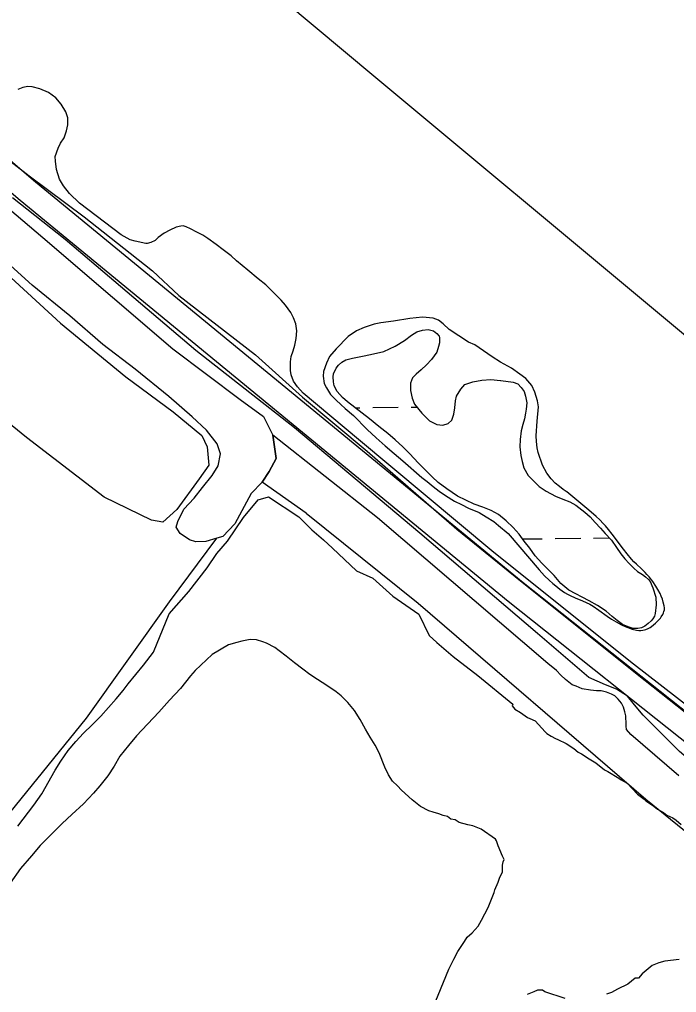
# Model space of a CAD drawing. Extents: x 3683613 to 3738215, y 469626 to 495384.
# Drawn here: x 3711559 to 3712379, y 489966 to 491182 of the extents above; entities that cross this region are included whole.
import ezdxf

# ---------------------------------------------------------------- set-up
doc = ezdxf.new("R2010")
doc.units = 0
for name, color, linetype in [('V-CHAN-NAID', 7, 'Continuous'), ('V-LEVE-TOET', 7, 'Continuous'), ('V-ROAD-CNTR', 7, 'Continuous'), ('V-SITE-VEGE', 7, 'Continuous'), ('V-TOPO-SHOR', 7, 'Continuous'), ('V-WETL-SWMP', 7, 'Continuous')]:
    doc.layers.add(name, color=color, linetype=linetype)

msp = doc.modelspace()

# ---------------------------------------------------------------- linework, layer by layer
at = {"layer": 'V-LEVE-TOET'}
for points in [[(3711493.6, 491045.6), (3711570.8, 490986.4), (3711639.5, 490934.9), (3711697, 490889.6), (3711724.9, 490867.6), (3711757.5, 490836.6), (3711853.5, 490762.6), (3711912, 490709.6), (3711992.6, 490642.3), (3712104.9, 490544.9), (3712184.1, 490480.4), (3712330, 490364), (3712451.9, 490267.1), (3712536.8, 490198.3), (3712606.4, 490141.5), (3712718.6, 490049.9), (3712819.9, 489969.2), (3712877, 489924.3)], [(3712770.2, 489963.2), (3712740.5, 489978.9), (3712630.6, 490061.9), (3712494.4, 490173.2), (3712383, 490267.2), (3712337.4, 490312.6), (3712326.8, 490325.5), (3712317.7, 490336.5), (3712304.3, 490345.1), (3712290.4, 490350.3), (3712269.8, 490359.8), (3712205.5, 490414.7), (3712058.6, 490539.8), (3711902.2, 490671.6), (3711778.9, 490768), (3711615.7, 490906.9), (3711550, 490958.9)]]:
    msp.add_lwpolyline(points, dxfattribs=at)
at = {"layer": 'V-ROAD-CNTR'}
for points in [[(3710568.2, 491770.3), (3710903.2, 491499.3), (3711032.3, 491392.9), (3711126.2, 491335.5), (3711216.2, 491279), (3711319, 491202.8), (3711396.5, 491134), (3711578.5, 490978.7), (3712187.7, 490478.2), (3712433, 490283.4), (3712597.4, 490147.2), (3713141.3, 489709.3), (3713764.9, 489200.9), (3714266.8, 488792.2), (3714787.7, 488360.2), (3715214.8, 488010.7), (3715616.4, 487679.7), (3716049.6, 487336.9), (3716075.4, 487316.7)], [(3710549.3, 491747), (3710884.2, 491476.1), (3711014.8, 491368.4), (3711110.4, 491310), (3711199.3, 491254.2), (3711300, 491179.5), (3711376.8, 491111.4), (3711559.3, 490955.7), (3712168.8, 490454.9), (3712414.1, 490260.1), (3712578.4, 490124), (3713122.4, 489686), (3713746, 489177.6), (3714247.7, 488769), (3714768.7, 488337), (3715195.8, 487987.6), (3715597.6, 487656.4), (3716031, 487313.3), (3716089.5, 487267.5), (3716113.5, 487256.5), (3716134.2, 487253.3)]]:
    msp.add_lwpolyline(points, dxfattribs=at)
msp.add_spline([(3709928, 490832), (3710006.3, 490977.1), (3710094, 491123.8), (3710229.7, 491316.8), (3710354.8, 491485.2), (3710475.8, 491647.3), (3710595.2, 491807.6), (3710683.6, 491930.9), (3710722.6, 492011.4), (3710762, 492138.5), (3710785.5, 492292.4), (3710846.5, 492480.6), (3710964, 492674.1), (3711073.4, 492842.6), (3711217.6, 493049.4), (3711319.8, 493181.2), (3711461.5, 493308.6), (3711622.2, 493504.1)], degree=3, dxfattribs=at)
at = {"layer": 'V-SITE-VEGE'}
for p, q in [((3711569.1, 491097.8), (3711562.9, 491096.7)), ((3711574.6, 491097.5), (3711569.1, 491097.8)), ((3711584, 491094.8), (3711574.6, 491097.5)), ((3711562.9, 491096.7), (3711556.6, 491093.9)), ((3711595, 491090.1), (3711584, 491094.8)), ((3711604, 491083.5), (3711595, 491090.1)), ((3711610.6, 491075.7), (3711604, 491083.5)), ((3711616.5, 491066.3), (3711610.6, 491075.7)), ((3711618.9, 491058.5), (3711616.5, 491066.3)), ((3711617.4, 491042.4), (3711618.9, 491049.9)), ((3711618.9, 491049.9), (3711618.9, 491058.5)), ((3711614.3, 491033.8), (3711617.4, 491042.4)), ((3711606.9, 491020.9), (3711610, 491027.2)), ((3711610, 491027.2), (3711614.3, 491033.8)), ((3711603, 491010.3), (3711606.9, 491020.9)), ((3711603.4, 491004.5), (3711603, 491010.3)), ((3711605, 490994.3), (3711603.4, 491004.5)), ((3711608.5, 490982.2), (3711605, 490994.3)), ((3711613.6, 490973.6), (3711608.5, 490982.2)), ((3711621.1, 490964.3), (3711613.6, 490973.6)), ((3711633.6, 490952.2), (3711621.1, 490964.3)), ((3711685.7, 490912.4), (3711633.6, 490952.2)), ((3711746.3, 490918.4), (3711739.3, 490914.5)), ((3711754.1, 490922), (3711746.3, 490918.4)), ((3711760, 490923.2), (3711754.1, 490922)), ((3711763.1, 490923.6), (3711760, 490923.2)), ((3711766.6, 490922.4), (3711763.1, 490923.6)), ((3711772.1, 490920.1), (3711766.6, 490922.4)), ((3711780, 490915.8), (3711772.1, 490920.1)), ((3711787.4, 490912.3), (3711780, 490915.8)), ((3711696.7, 490906.2), (3711685.7, 490912.4)), ((3711703, 490904.6), (3711696.7, 490906.2)), ((3711716.3, 490901.9), (3711703, 490904.6)), ((3711722.5, 490903.1), (3711718.2, 490901.9)), ((3711728, 490905.5), (3711722.5, 490903.1)), ((3711731.9, 490909.4), (3711728, 490905.5)), ((3711739.3, 490914.5), (3711731.9, 490909.4)), ((3711794, 490908), (3711787.4, 490912.3)), ((3711804.2, 490900.6), (3711794, 490908)), ((3711718.2, 490901.9), (3711716.3, 490901.9)), ((3711812.9, 490893.6), (3711804.2, 490900.6)), ((3711823, 490886.2), (3711812.9, 490893.6)), ((3711829.7, 490879.9), (3711823, 490886.2)), ((3711843.8, 490868.6), (3711829.7, 490879.9)), ((3711856.7, 490857.7), (3711843.8, 490868.6)), ((3711866.1, 490849.9), (3711856.7, 490857.7)), ((3711875.5, 490841), (3711866.1, 490849.9)), ((3711885.3, 490830.8), (3711875.5, 490841)), ((3711890.8, 490824.6), (3711885.3, 490830.8)), ((3711897.5, 490815.6), (3711890.8, 490824.6)), ((3711901, 490809), (3711897.5, 490815.6)), ((3711903.8, 490801.5), (3711901, 490809)), ((3712046.1, 490808.1), (3712025.8, 490804.9)), ((3712061.8, 490809.7), (3712046.1, 490808.1)), ((3712075.1, 490808.6), (3712061.8, 490809.7)), ((3712081.7, 490805.8), (3712075.1, 490808.6)), ((3712087.6, 490801.2), (3712081.7, 490805.8)), ((3711905, 490792.5), (3711903.8, 490801.5)), ((3711989.1, 490796.6), (3711979.3, 490792.7)), ((3712001.6, 490800.9), (3711989.1, 490796.6)), ((3712009.8, 490802.5), (3712001.6, 490800.9)), ((3712025.8, 490804.9), (3712009.8, 490802.5)), ((3712095.4, 490794.5), (3712087.6, 490801.2)), ((3712119.3, 490778.6), (3712095.4, 490794.5)), ((3711902.3, 490774.6), (3711904.2, 490783.2)), ((3711904.2, 490783.2), (3711905, 490792.5)), ((3711969.2, 490785.6), (3711954, 490770.3)), ((3711979.3, 490792.7), (3711969.2, 490785.6)), ((3711900.4, 490767.5), (3711902.3, 490774.6)), ((3711954, 490770.3), (3711945.8, 490760.5)), ((3712127.1, 490775.1), (3712119.3, 490778.6)), ((3712148.7, 490760.3), (3712127.1, 490775.1)), ((3711896.9, 490753.8), (3711898, 490760.5)), ((3711898, 490760.5), (3711900.4, 490767.5)), ((3711945.8, 490760.5), (3711941.9, 490752.3)), ((3712159.2, 490753.3), (3712148.7, 490760.3)), ((3711896.9, 490742.9), (3711896.9, 490753.8)), ((3711941.9, 490752.3), (3711938.4, 490741.8)), ((3712172.9, 490745.9), (3712159.2, 490753.3)), ((3712183.5, 490738.5), (3712172.9, 490745.9)), ((3711898.1, 490737.8), (3711896.9, 490742.9)), ((3711900.9, 490729.6), (3711898.1, 490737.8)), ((3711938.4, 490741.8), (3711938, 490735.9)), ((3711938, 490735.9), (3711939.2, 490726.9)), ((3712191, 490733), (3712183.5, 490738.5)), ((3712198.4, 490724.4), (3712191, 490733)), ((3711906, 490722.6), (3711900.9, 490729.6)), ((3711913, 490714.8), (3711906, 490722.6)), ((3711939.2, 490726.9), (3711942, 490721.4)), ((3711942, 490721.4), (3711947.1, 490713.2)), ((3712202.3, 490716.2), (3712198.4, 490724.4)), ((3711982, 490657.1), (3711913, 490714.8)), ((3711947.1, 490713.2), (3711954.1, 490706.2)), ((3712205.5, 490705.3), (3712202.3, 490716.2)), ((3711954.1, 490706.2), (3711960, 490700.8)), ((3711960, 490700.8), (3711965.5, 490695.7)), ((3712205.2, 490679.9), (3712206.7, 490697.5)), ((3712206.7, 490697.5), (3712205.5, 490705.3)), ((3711965.5, 490695.7), (3711975.7, 490686.7)), ((3711975.7, 490686.7), (3711992.9, 490669.6)), ((3712203.7, 490661.5), (3712205.2, 490679.9)), ((3711992.9, 490669.6), (3712003.9, 490659)), ((3712204.1, 490654.5), (3712203.7, 490661.5)), ((3712148.5, 490517.9), (3711982, 490657.1)), ((3712003.9, 490659), (3712015.3, 490648.9)), ((3712015.3, 490648.9), (3712026.6, 490639.6)), ((3712204.9, 490646.7), (3712204.1, 490654.5)), ((3712026.6, 490639.6), (3712037.2, 490630.2)), ((3712206.4, 490640.8), (3712204.9, 490646.7)), ((3712211.6, 490624.8), (3712206.4, 490640.8)), ((3712037.2, 490630.2), (3712061.1, 490609.5)), ((3712217.1, 490615), (3712211.6, 490624.8)), ((3712222.6, 490607.6), (3712217.1, 490615)), ((3712061.1, 490609.5), (3712067.8, 490604.5)), ((3712067.8, 490604.5), (3712075.2, 490598.2)), ((3712227.6, 490602.5), (3712222.6, 490607.6)), ((3712233.1, 490598.3), (3712227.6, 490602.5)), ((3712075.2, 490598.2), (3712082.6, 490592.4)), ((3712082.6, 490592.4), (3712090.5, 490586.9)), ((3712090.5, 490586.9), (3712101.8, 490579.9)), ((3712237.4, 490594.4), (3712233.1, 490598.3)), ((3712241.4, 490592), (3712237.4, 490594.4)), ((3712242.1, 490591.6), (3712241.4, 490592)), ((3712269.5, 490568.5), (3712242.1, 490591.6)), ((3712101.8, 490579.9), (3712110.8, 490575.7)), ((3712110.8, 490575.7), (3712119.4, 490571)), ((3712119.4, 490571), (3712132.7, 490565.6)), ((3712132.7, 490565.6), (3712141.4, 490560.5)), ((3712278.7, 490560.8), (3712269.5, 490568.5)), ((3712141.4, 490560.5), (3712150.8, 490554.3)), ((3712150.8, 490554.3), (3712157, 490549.6)), ((3712283.3, 490556.6), (3712278.7, 490560.8)), ((3712287.7, 490552.1), (3712283.3, 490556.6)), ((3712290.5, 490549), (3712287.7, 490552.1)), ((3712157, 490549.6), (3712168.8, 490539.5)), ((3712168.8, 490539.5), (3712207.6, 490494.2)), ((3712294.1, 490544.7), (3712290.5, 490549)), ((3712298.7, 490538.8), (3712294.1, 490544.7)), ((3712312.7, 490520.1), (3712298.7, 490538.8)), ((3712294.4, 490400.9), (3712148.5, 490517.9)), ((3712317.3, 490514.1), (3712312.7, 490520.1)), ((3712322.9, 490507.5), (3712317.3, 490514.1)), ((3712325.9, 490504.2), (3712322.9, 490507.5)), ((3712329, 490501.2), (3712325.9, 490504.2)), ((3712207.6, 490494.2), (3712211.1, 490490.2)), ((3712211.1, 490490.2), (3712214.3, 490486.8)), ((3712335.5, 490495.2), (3712329, 490501.2)), ((3712339.8, 490491), (3712335.5, 490495.2)), ((3712342.2, 490488.4), (3712339.8, 490491)), ((3712214.3, 490486.8), (3712220.1, 490481.2)), ((3712220.1, 490481.2), (3712224.7, 490477.1)), ((3712345, 490485.3), (3712342.2, 490488.4)), ((3712349.4, 490479.6), (3712345, 490485.3)), ((3712353.4, 490473.7), (3712349.4, 490479.6)), ((3712224.7, 490477.1), (3712228.2, 490474.2)), ((3712228.2, 490474.2), (3712233.6, 490470)), ((3712233.6, 490470), (3712239.2, 490466)), ((3712239.2, 490466), (3712242.9, 490463.7)), ((3712355.8, 490469.7), (3712353.4, 490473.7)), ((3712358.6, 490464.4), (3712355.8, 490469.7)), ((3712242.9, 490463.7), (3712246.3, 490462)), ((3712246.3, 490462), (3712252.5, 490459.3)), ((3712252.5, 490459.3), (3712261.8, 490455.6)), ((3712261.8, 490455.6), (3712266.4, 490453.5)), ((3712266.4, 490453.5), (3712270.8, 490451.2)), ((3712360, 490461.3), (3712358.6, 490464.4)), ((3712361.4, 490457.7), (3712360, 490461.3)), ((3712362.6, 490453.7), (3712361.4, 490457.7)), ((3712363.6, 490449.2), (3712362.6, 490453.7)), ((3712270.8, 490451.2), (3712275, 490448.6)), ((3712275, 490448.6), (3712282.1, 490443.8)), ((3712282.1, 490443.8), (3712292.6, 490436.3)), ((3712362.9, 490440.3), (3712363.4, 490441.9)), ((3712363.4, 490441.9), (3712363.9, 490444.3)), ((3712363.9, 490446.8), (3712363.6, 490449.2)), ((3712363.9, 490444.3), (3712363.9, 490446.8)), ((3712292.6, 490436.3), (3712298.1, 490432.6)), ((3712298.1, 490432.6), (3712303.9, 490429)), ((3712303.9, 490429), (3712310.2, 490425.6)), ((3712352.8, 490427.5), (3712355.3, 490429.9)), ((3712355.3, 490429.9), (3712357.3, 490432)), ((3712357.3, 490432), (3712358.9, 490433.8)), ((3712358.9, 490433.8), (3712360.1, 490435.4)), ((3712360.1, 490435.4), (3712361.9, 490438.2)), ((3712361.9, 490438.2), (3712362.9, 490440.3)), ((3712310.2, 490425.6), (3712314.9, 490423.4)), ((3712314.9, 490423.4), (3712318.5, 490421.9)), ((3712318.5, 490421.9), (3712323.8, 490420)), ((3712323.8, 490420), (3712329.2, 490418.7)), ((3712329.2, 490418.7), (3712332.1, 490418.3)), ((3712332.1, 490418.3), (3712334.7, 490418.3)), ((3712334.7, 490418.3), (3712337, 490418.6)), ((3712337, 490418.6), (3712339, 490419.1)), ((3712339, 490419.1), (3712340.7, 490419.7)), ((3712340.7, 490419.7), (3712343.7, 490421)), ((3712343.7, 490421), (3712346, 490422.3)), ((3712346, 490422.3), (3712347.7, 490423.4)), ((3712347.7, 490423.4), (3712350.3, 490425.3)), ((3712350.3, 490425.3), (3712352.8, 490427.5)), ((3712325.5, 490376.3), (3712294.4, 490400.9)), ((3712395.8, 490321.6), (3712325.5, 490376.3))]:
    msp.add_line(p, q, dxfattribs=at)
for points in [[(3711538, 490868.4), (3711610, 490802.4), (3711691.4, 490735.3), (3711750.7, 490691.3), (3711786.4, 490661.8), (3711793, 490647.8), (3711795.1, 490624.7), (3711783.1, 490607.6), (3711755.1, 490569.4), (3711737.5, 490553.8), (3711723.5, 490556.3), (3711664.2, 490584.7), (3711567.2, 490659.2), (3711475.1, 490734.3)], [(3711556.7, 490174), (3711576.6, 490200.3), (3711586.7, 490214.4), (3711603.1, 490243.8), (3711610.1, 490255.2), (3711619.5, 490268.5), (3711629.2, 490279.9), (3711638.6, 490290.1), (3711649.5, 490300.7), (3711660.1, 490311.3), (3711679.2, 490332.9), (3711688.2, 490343.5), (3711694.5, 490351.8), (3711713.6, 490374.9), (3711725.9, 490391.1), (3711745.4, 490439), (3711770.2, 490467.2), (3711792.8, 490496.6), (3711805.1, 490514.7), (3711818.3, 490530), (3711838.3, 490559.5), (3711856.7, 490581.4), (3711869.7, 490585.4), (3711907.6, 490560.2), (3711923.5, 490543.9), (3711938.1, 490531.7), (3711949.6, 490521.1), (3711979.6, 490492.9), (3711999.9, 490483.8), (3712024.9, 490461.4), (3712057.3, 490438.7), (3712070.2, 490412.2), (3712079.6, 490403.2), (3712100.4, 490385.7), (3712131.1, 490362.2), (3712174.7, 490326.4)], [(3712074.7, 489946.7), (3712094.6, 489995.2), (3712100.9, 490007.9), (3712106.1, 490017.4), (3712114.5, 490030.1), (3712117.7, 490035.3), (3712124, 490040.6), (3712131.3, 490049.1), (3712135.5, 490056.5), (3712143.9, 490072.3), (3712148.1, 490082.8), (3712151.3, 490091.3), (3712152.3, 490094.5), (3712156.5, 490104), (3712158.6, 490110.3), (3712161.8, 490116.6), (3712161.7, 490125.1), (3712162.8, 490129.3), (3712163.8, 490132.4), (3712161.7, 490136.6), (3712156.4, 490149.3), (3712154.3, 490155.6), (3712153.2, 490157.7), (3712135.3, 490170.3), (3712124.7, 490174.5), (3712118.4, 490175.5), (3712107.8, 490178.7), (3712102.6, 490181.8), (3712097.3, 490182.9), (3712093.1, 490186), (3712087.8, 490187.1), (3712082.5, 490189.2), (3712075.1, 490191.3), (3712069.8, 490193.3), (3712059.3, 490198.6), (3712055.1, 490201.7), (3712049.1, 490206.8), (3712035.6, 490219.1), (3712030.8, 490224.2), (3712024.6, 490230), (3712019.4, 490238.2), (3712014.7, 490247.6), (3712007.6, 490265.6), (3712002.9, 490275), (3711996.6, 490285.2), (3711990.7, 490295), (3711984, 490307.1), (3711976.9, 490318.4), (3711968.7, 490328.6), (3711960.4, 490336.8), (3711954.2, 490341.9), (3711942.4, 490349.7), (3711930.6, 490357.1), (3711921.2, 490363.3), (3711912.6, 490370), (3711902, 490377.8), (3711891.8, 490386.4), (3711883.1, 490393), (3711877.3, 490397.3), (3711867.1, 490402.7), (3711862.4, 490404.3), (3711854.5, 490406.6), (3711846.7, 490407), (3711836.1, 490405), (3711830.2, 490403.4), (3711819.7, 490400.3), (3711799.3, 490388.5), (3711778.2, 490368.4), (3711772, 490361.8), (3711759.5, 490346.1), (3711745.8, 490331.5), (3711732.5, 490316.2), (3711704.8, 490286.8), (3711694.7, 490274.6), (3711684.1, 490261.3), (3711676.7, 490249.1)], [(3712174.7, 490326.4), (3712173.9, 490324.3), (3712177.1, 490320.1), (3712184.4, 490315.9), (3712192.9, 490309.6), (3712196.1, 490308.6), (3712202.4, 490305.4), (3712215.1, 490291.8), (3712217.2, 490289.7), (3712222.5, 490286.5), (3712227.8, 490283.4), (3712230.9, 490282.3), (3712241.5, 490277.1), (3712251, 490270.8), (3712256.3, 490266.6), (3712260.5, 490264.5), (3712270, 490258.2), (3712278.4, 490252.9), (3712289, 490244.5), (3712293.2, 490242.4), (3712306.9, 490234), (3712310.1, 490231.9), (3712317.5, 490227.7), (3712330.2, 490214), (3712338.6, 490207.7), (3712340.8, 490205.6), (3712349.2, 490200.4), (3712355.5, 490195.1), (3712362.9, 490190.9), (3712367.2, 490187.8), (3712374.5, 490184.6), (3712378.8, 490181.5), (3712385.1, 490176.2)], [(3711676.7, 490249.1), (3711668.9, 490236.9), (3711658.8, 490224.4), (3711650.9, 490215), (3711638.4, 490202), (3711624, 490188.7), (3711611.9, 490177.3), (3711584.5, 490149.8), (3711573.6, 490136.8), (3711559.9, 490121.1), (3711547, 490102.7)], [(3712382.4, 490007.5), (3712364.4, 490005.4), (3712357.1, 490003.2), (3712348.6, 490000.1), (3712336, 489989.5), (3712331.8, 489984.2), (3712327.6, 489984.2), (3712318.1, 489976.8), (3712305.5, 489970.4), (3712298.1, 489966.2), (3712291.8, 489964.1)], [(3712240.2, 489958.7), (3712214.8, 489967), (3712211.7, 489969.1), (3712205.3, 489969.1), (3712201.1, 489967), (3712192.7, 489963.8)]]:
    msp.add_lwpolyline(points, dxfattribs=at)
at = {"layer": 'V-TOPO-SHOR'}
msp.add_line((3712005.5, 490559.2), (3711875, 490662.3), dxfattribs=at)
for points in [[(3710790.8, 492114.3), (3711055.8, 491894.7), (3711264, 491724.3), (3711476.1, 491546), (3711556.5, 491482.8), (3712001.1, 491111.1), (3712352.8, 490818.2), (3712745.7, 490490.5), (3713041.9, 490248.5)], [(3711916.7, 490564.8), (3711861.5, 490603.5), (3711870.6, 490617.1), (3711879.1, 490633.2), (3711875, 490662.3)], [(3711916.7, 490564.8), (3712056.3, 490452.7), (3712340.6, 490207.8), (3712642.1, 489963.3), (3712739.9, 489882.4), (3712746.4, 489877.7), (3712748.5, 489876.2), (3712770.5, 489859.4), (3712819.6, 489826.2), (3712960.5, 489716.4), (3713168.7, 489541.8), (3713453.7, 489312.9), (3713665, 489132.4), (3713937.9, 488911), (3714212.1, 488667.8), (3714411.7, 488500.2)], [(3712382, 490237), (3712321.9, 490288.6), (3712316.5, 490294.8), (3712316.1, 490298.7), (3712316.4, 490300.7), (3712316.4, 490304.2), (3712316, 490308.4), (3712316, 490311.6), (3712314.5, 490316.6), (3712312.9, 490322.5), (3712310.5, 490327.5), (3712306.2, 490332.6), (3712301.9, 490336.8), (3712298, 490338.8), (3712291.8, 490341.5), (3712285.2, 490343), (3712279.3, 490343), (3712271.6, 490343.8), (3712261.4, 490345.7), (3712253.6, 490348.8), (3712248.6, 490350.7), (3712240.4, 490357.3), (3712234.5, 490362.7), (3712229.1, 490368.2), (3712218.5, 490377.1), (3712005.5, 490559.2)], [(3710519.9, 488812.9), (3710583.7, 488895.7), (3710724, 489082.7), (3710814.6, 489194.7), (3710860.8, 489260), (3710934.4, 489369.3), (3711064.4, 489536), (3711176.3, 489692.9), (3711352, 489930.5), (3711471.7, 490098.8), (3711642.3, 490309), (3711745.8, 490454.3), (3711804.9, 490533.7)]]:
    msp.add_lwpolyline(points, dxfattribs=at)
at = {"layer": 'V-WETL-SWMP'}
for p, q in [((3711978, 490696.4), (3711983.7, 490696.5)), ((3711999.7, 490696.7), (3712031.7, 490697.1)), ((3712047.7, 490697.2), (3712054.8, 490697.3)), ((3712186.9, 490532.7), (3712211.5, 490533)), ((3712227.5, 490533.2), (3712259.5, 490533.5)), ((3712275.5, 490533.7), (3712295.2, 490533.9))]:
    msp.add_line(p, q, dxfattribs=at)
for points in [[(3711515.3, 490970.4), (3711587.7, 490909.3), (3711674.7, 490834.8), (3711750.2, 490770.3), (3711834.1, 490706.7), (3711863.3, 490685.7), (3711875, 490662.3), (3711879.1, 490633.2), (3711870.6, 490617.1), (3711861.5, 490603.5), (3711848, 490589.4), (3711827.5, 490551.7), (3711812.5, 490535.7), (3711804.9, 490533.7), (3711791.4, 490529.7), (3711778.8, 490529.1), (3711770.8, 490531.6), (3711759.2, 490539.6), (3711754.2, 490547.6), (3711756.2, 490554.7), (3711763.7, 490569.7), (3711776.7, 490583.8), (3711787.2, 490596.9), (3711799.2, 490612), (3711806.7, 490624), (3711809.7, 490639.1), (3711805.6, 490651.6), (3711792, 490668.7), (3711774.4, 490685.2), (3711745.3, 490710.7), (3711703, 490744.7), (3711662.8, 490775.7), (3711621.6, 490811.2), (3711574.3, 490849.8), (3711520, 490898.8)], [(3711974.4, 490758.6), (3711980.7, 490759.8), (3711988.9, 490761.4), (3712000.6, 490764.1), (3712013.5, 490766.9), (3712027.9, 490773.6), (3712039.3, 490780.6), (3712048.2, 490787.3), (3712054.9, 490791.2), (3712061.9, 490793.6), (3712068.9, 490794.4), (3712075.6, 490792.5), (3712079.9, 490789.3), (3712082.6, 490785.8), (3712083.1, 490784.3), (3712083, 490777.6), (3712081.9, 490772.9), (3712080, 490765.9), (3712073.3, 490756.9), (3712067.1, 490750.2), (3712060.1, 490744), (3712053.8, 490738.5), (3712049.5, 490733.8), (3712046.8, 490727.1), (3712046.8, 490718.1), (3712048.8, 490708.7), (3712052, 490700.9), (3712061, 490689.6), (3712070.8, 490680.3), (3712079.8, 490675.6), (3712087.2, 490674.8), (3712093.9, 490676.8), (3712098.5, 490681.1), (3712100.9, 490688.5), (3712102.4, 490696.4), (3712103.2, 490705), (3712104.3, 490711.2), (3712109.8, 490719.8), (3712114.8, 490725.7), (3712124.6, 490728.9), (3712135.9, 490730.9), (3712147.3, 490731.7), (3712159.4, 490730.5), (3712159.7, 490730.5)], [(3712159.7, 490730.5), (3712175.3, 490728.5), (3712180.8, 490726.6), (3712185.1, 490721.9), (3712188.7, 490716.9), (3712190.6, 490711), (3712192.2, 490702.8), (3712191.5, 490695), (3712190.7, 490689.9), (3712189.1, 490682.8), (3712187.2, 490675.8), (3712185.3, 490667.6), (3712183.7, 490657), (3712183.4, 490647.6), (3712184.6, 490637.1), (3712186.5, 490629.3), (3712188.5, 490621.5), (3712194, 490612.1), (3712199.9, 490605.5), (3712207.7, 490598.1), (3712216.3, 490592.2), (3712228.1, 490586), (3712237.1, 490582.5), (3712245.7, 490579), (3712253.5, 490574.7), (3712264.5, 490566.2), (3712271.2, 490560.3), (3712277.4, 490553.3), (3712284.1, 490546.3), (3712290, 490539.6), (3712297.8, 490531.1), (3712304.1, 490522.1), (3712309.6, 490514.3), (3712314.7, 490508), (3712319.8, 490502.2), (3712326, 490496.3), (3712330.4, 490492), (3712336.6, 490488.1), (3712340.5, 490485.4), (3712344.1, 490481.9), (3712346.4, 490479.6), (3712349.6, 490471.8), (3712353.1, 490460), (3712353.5, 490450.3), (3712352.4, 490439.4), (3712351.4, 490436.4), (3712349.5, 490432.9), (3712347.6, 490430.4), (3712347.4, 490430.4), (3712343.5, 490426.9), (3712339.6, 490423.7), (3712335.3, 490421.8), (3712330.6, 490421), (3712325.1, 490421), (3712318.9, 490422.9), (3712311.8, 490426), (3712304.8, 490430.7), (3712298.9, 490435.8), (3712291.1, 490442.4), (3712280.5, 490449.4), (3712269.9, 490455.6), (3712244.5, 490468.8), (3712234.7, 490477), (3712226.5, 490487.2), (3712219, 490494.6), (3712210.8, 490502.4), (3712202.6, 490511.7), (3712195.9, 490521.1), (3712188.8, 490530.1), (3712182.6, 490538.7), (3712175.1, 490547.2), (3712166.5, 490555.4), (3712156.7, 490563.2), (3712147.7, 490568.3), (3712137.1, 490572.2), (3712126.6, 490576), (3712116, 490581.1), (3712105.8, 490586.1), (3712092.1, 490595.1), (3712081.5, 490603.3), (3712074.1, 490610.3), (3712065.1, 490618.9), (3712056.5, 490627.8), (3712045.9, 490639.2), (3712037.3, 490647.7), (3712027.8, 490656.7), (3712018.8, 490664.5), (3712007.5, 490673.1), (3711995.7, 490682.8), (3711968.3, 490703.8), (3711962, 490709.3), (3711955.4, 490716.7), (3711951.5, 490724.1), (3711950.7, 490728.8), (3711950.3, 490735.1), (3711950.6, 490739), (3711954.1, 490746), (3711957.2, 490749.9), (3711961.1, 490753.5), (3711966.2, 490756.2), (3711974.4, 490758.6)]]:
    msp.add_lwpolyline(points, dxfattribs=at)

# ---------------------------------------------------------------- texts
at = {"layer": 'V-CHAN-NAID'}
msp.add_text('SCARSDALE FERRY LANDING (75.7) (2)', height=100, rotation=326.1922, dxfattribs=at).set_placement((3710930.5, 492455.1))

doc.saveas('drawing.dxf')
